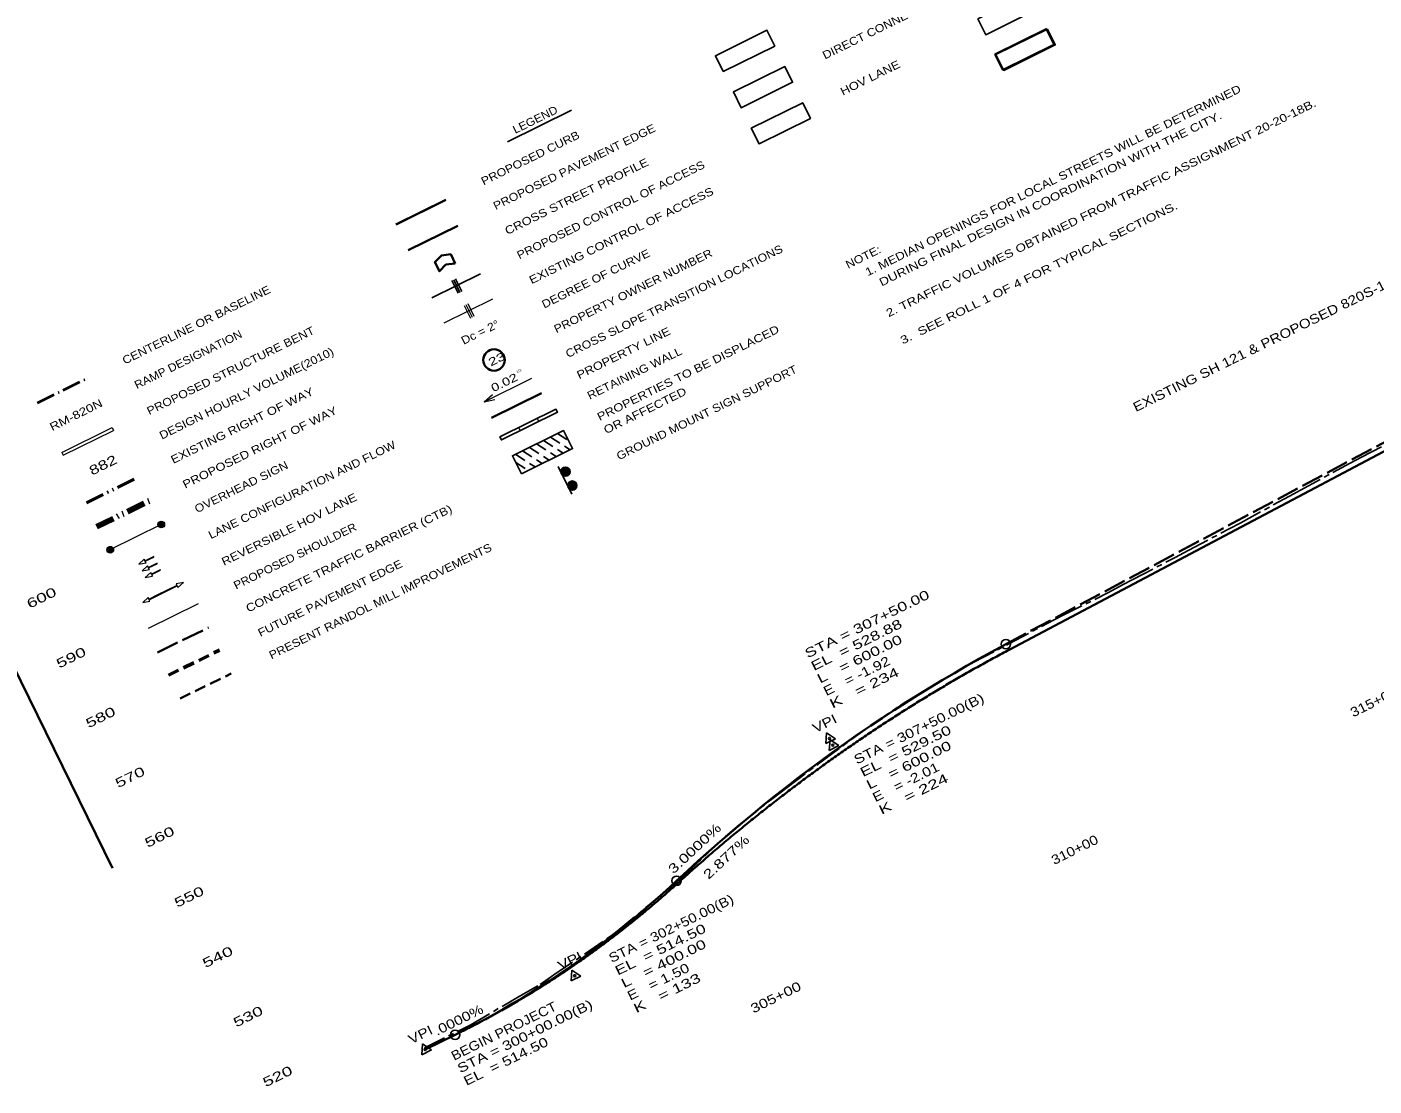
# Model space of a CAD drawing. Extents: x 2356431 to 2371438, y 6972864 to 6982525.
# Drawn here: x 2358460 to 2360481, y 6973738 to 6975326 of the extents above; entities that cross this region are included whole.
import ezdxf
from ezdxf.enums import TextEntityAlignment as Align

# ---------------------------------------------------------------- set-up
doc = ezdxf.new("R2010")
doc.units = 0
doc.header["$LTSCALE"] = 5.6
for name, pattern in [('DASH_DOUBLE_DOT', [9.2, 5, -1.2, 0.3, -1.2, 0.3, -1.2]), ('DOT_DASHED', [7.7, 5, -1.2, 0.3, -1.2]), ('LONG_DASH_SHORT_DASH', [9.9, 6, -1.2, 1.5, -1.2]), ('LONG_DASHED', [7.5, 6, -1.5]), ('MEDIUM_DASHED', [4.5, 3, -1.5])]:
    doc.linetypes.add(name, pattern=pattern)
for name, color, linetype, lineweight in [('1', 7, 'Continuous', 25), ('13', 7, 'Continuous', 13), ('14', 7, 'Continuous', 13), ('2', 7, 'Continuous', 35), ('3', 7, 'Continuous', 13), ('44', 7, 'Continuous', 13), ('5', 7, 'Continuous', 13), ('52', 7, 'Continuous', 25), ('53', 7, 'Continuous', 13), ('61', 7, 'Continuous', 13), ('62', 7, 'Continuous', 25)]:
    doc.layers.add(name, color=color, linetype=linetype, lineweight=lineweight)

msp = doc.modelspace()

# ---------------------------------------------------------------- hatches: boundary and pattern name
at = {"layer": '3'}
for points in [[(2359274.331, 6974662.483, 1), (2359261.885, 6974656.34, 1)], [(2359284.628, 6974641.618, 1), (2359272.181, 6974635.475, 1)], [(2358666.471, 6974582.303, 1), (2358657.503, 6974577.877, 1)], [(2358589.944, 6974544.62, 1), (2358580.977, 6974540.194, 1)]]:
    msp.add_hatch(color=256, dxfattribs=at).paths.add_polyline_path(points)

# ---------------------------------------------------------------- linework, layer by layer
at = {"layer": '1', "linetype": 'MEDIUM_DASHED'}
for p, q in [((2359256.033, 6974716.509), (2359272.754, 6974705.858)), ((2359224.577, 6974700.975), (2359254.399, 6974681.978)), ((2359235.064, 6974706.153), (2359264.887, 6974687.156)), ((2359245.548, 6974711.331), (2359275.373, 6974692.333)), ((2359193.12, 6974685.442), (2359222.94, 6974666.446)), ((2359203.605, 6974690.62), (2359233.426, 6974671.623)), ((2359214.092, 6974695.797), (2359243.914, 6974676.801)), ((2359193.635, 6974673.255), (2359212.452, 6974661.268))]:
    msp.add_line(p, q, dxfattribs=at)
at = {"layer": '1'}
for points in [[(2359169.75, 6974711.609), (2359253.823, 6974753.103), (2359256.036, 6974748.619), (2359171.962, 6974707.126)], [(2359202.29, 6974656.25), (2359188.696, 6974683.257), (2359265.134, 6974721.002), (2359278.728, 6974693.989)]]:
    msp.add_lwpolyline(points, close=True, dxfattribs=at)
at = {"layer": '1', "linetype": 'LONG_DASH_SHORT_DASH'}
msp.add_lwpolyline([(2359056.593, 6973795.491), (2359125.238, 6973829.782), (2359197.506, 6973872.104), (2359230.095, 6973890.693), (2359250.744, 6973904.903), (2359336.466, 6973963.388), (2359345.886, 6973970.648), (2359425.691, 6974036.194), (2359447.589, 6974055.594), (2359508.31, 6974112.614), (2359528.692, 6974129.788), (2359579.517, 6974170.012), (2359600.609, 6974186.096), (2359651.68, 6974224.335), (2359702.997, 6974262.254), (2359725.413, 6974278.248), (2359776.377, 6974312.9), (2359794.994, 6974324.276), (2359857.183, 6974361.031), (2359880.654, 6974373.631), (2359933.19, 6974401.258), (2359990.716, 6974431.837), (2360012.633, 6974443.154), (2360082.441, 6974478.071), (2360103.723, 6974489.548), (2360119.293, 6974497.75), (2360182.399, 6974530.919), (2360202.008, 6974541.332), (2360263.739, 6974573.716), (2360281.222, 6974582.878), (2360353.866, 6974622.745), (2360370.548, 6974631.814), (2360445.133, 6974672.22), (2360462.309, 6974681.212), (2360532.204, 6974716.703)], dxfattribs=at)
at = {"layer": '14'}
for points in [[(2358650.62, 6974532.041), (2358637.649, 6974525.639), (2358636.436, 6974528.095), (2358628.235, 6974520.61), (2358639.124, 6974522.648), (2358637.953, 6974525.022), (2358650.924, 6974531.424)], [(2358655.546, 6974522.059), (2358642.575, 6974515.657), (2358641.362, 6974518.114), (2358633.161, 6974510.628), (2358644.05, 6974512.667), (2358642.879, 6974515.041), (2358655.85, 6974521.443)], [(2358660.318, 6974512.39), (2358647.347, 6974505.988), (2358646.135, 6974508.444), (2358637.933, 6974500.959), (2358648.824, 6974502.998), (2358647.651, 6974505.371), (2358660.623, 6974511.773)], [(2358656.479, 6974474.541), (2358643.508, 6974468.14), (2358642.296, 6974470.596), (2358634.094, 6974463.11), (2358644.985, 6974465.15), (2358643.812, 6974467.523), (2358656.784, 6974473.925)], [(2358656.784, 6974473.925), (2358685.618, 6974488.154), (2358686.83, 6974485.698), (2358695.03, 6974493.184), (2358684.141, 6974491.145), (2358685.313, 6974488.771), (2358656.479, 6974474.541)]]:
    msp.add_lwpolyline(points, close=True, dxfattribs=at)
at = {"layer": '2', "linetype": 'LONG_DASHED'}
msp.add_line((2358656.11, 6974388.322), (2358732.736, 6974425.763), dxfattribs=at)
at = {"layer": '2', "linetype": 'MEDIUM_DASHED'}
msp.add_line((2358690.176, 6974319.297), (2358766.803, 6974356.738), dxfattribs=at)
at = {"layer": '3', "lineweight": 25}
for p, q in [((2359181.061, 6975154.16), (2359277.034, 6975201.526)), ((2359067.879, 6974919.946), (2359140.725, 6974955.898)), ((2359097.832, 6974945.959), (2359107.202, 6974926.974)), ((2359100.523, 6974947.286), (2359109.892, 6974928.302)), ((2359103.213, 6974948.614), (2359112.582, 6974929.629)), ((2359257.062, 6974667.19), (2359277.44, 6974625.901))]:
    msp.add_line(p, q, dxfattribs=at)
at = {"layer": '3'}
for p, q in [((2359013.83, 6975030.863), (2359088.747, 6975067.836)), ((2359014.494, 6975029.517), (2359089.411, 6975066.491)), ((2359088.056, 6975067.496), (2359087.375, 6975067.159)), ((2359086.235, 6974882.755), (2359159.08, 6974918.707)), ((2359116.187, 6974908.767), (2359125.557, 6974889.783)), ((2359118.878, 6974910.095), (2359128.247, 6974891.11)), ((2359121.568, 6974911.423), (2359130.937, 6974892.438)), ((2359146.211, 6974764.145), (2359217.9, 6974799.525)), ((2359146.211, 6974764.145), (2359158.799, 6974774.929)), ((2359146.211, 6974764.145), (2359162.428, 6974767.576)), ((2359169.75, 6974711.609), (2359253.806, 6974753.132)), ((2359171.97, 6974707.116), (2359256.026, 6974748.637)), ((2359225.797, 6974739.273), (2359228.017, 6974734.778)), ((2359253.816, 6974753.114), (2359256.036, 6974748.619)), ((2358512.645, 6974688.112), (2358588.242, 6974725.422)), ((2358514.681, 6974683.987), (2358590.279, 6974721.297)), ((2358588.242, 6974725.422), (2358590.279, 6974721.297)), ((2359197.776, 6974725.436), (2359199.996, 6974720.941)), ((2359169.755, 6974711.596), (2359171.975, 6974707.101)), ((2358512.645, 6974688.112), (2358514.681, 6974683.987)), ((2358661.987, 6974580.089), (2358585.007, 6974542.097)), ((2358642.605, 6974425.022), (2358717.522, 6974461.996))]:
    msp.add_line(p, q, dxfattribs=at)
at = {"layer": '3', "lineweight": 35}
for p, q in [((2359106.61, 6975028.185), (2359032.383, 6974991.552)), ((2359157.251, 6974740.261), (2359232.168, 6974777.235))]:
    msp.add_line(p, q, dxfattribs=at)
at = {"layer": '3', "linetype": 'DOT_DASHED', "lineweight": 40}
msp.add_line((2358476.044, 6974762.54), (2358551.705, 6974799.882), dxfattribs=at)
at = {"layer": '3', "linetype": 'DASH_DOUBLE_DOT', "lineweight": 53}
msp.add_line((2358549.876, 6974612.943), (2358625.537, 6974650.284), dxfattribs=at)
at = {"layer": '3', "linetype": 'DASH_DOUBLE_DOT', "lineweight": 90}
msp.add_line((2358565.034, 6974577.031), (2358646.686, 6974617.329), dxfattribs=at)
at = {"layer": '3', "lineweight": 35}
msp.add_lwpolyline([(2359102.76, 6974971.674), (2359088.941, 6974969.917), (2359079.148, 6974960.021), (2359072.394, 6974973.706), (2359082.187, 6974983.602), (2359096.006, 6974985.359)], close=True, dxfattribs=at)
msp.add_circle((2359160.974, 6974826.839), 16.098, dxfattribs=at)
at = {"layer": '3', "lineweight": 25}
for centre in [(2359268.108, 6974659.411), (2359278.404, 6974638.546)]:
    msp.add_circle(centre, 6.94, dxfattribs=at)
at = {"layer": '3'}
for centre in [(2358661.987, 6974580.09), (2358585.461, 6974542.407)]:
    msp.add_circle(centre, 5, dxfattribs=at)
at = {"layer": '5', "linetype": 'MEDIUM_DASHED', "lineweight": 53}
msp.add_line((2358672.845, 6974354.412), (2358749.472, 6974391.853), dxfattribs=at)
at = {"layer": '52'}
for p, q in [((2359659.839, 6974267.939), (2359658.785, 6974251.816)), ((2359658.785, 6974251.816), (2359673.277, 6974258.969)), ((2359659.839, 6974267.939), (2359673.277, 6974258.969)), ((2359664.937, 6974257.609), (2359663.883, 6974241.486)), ((2359664.937, 6974257.609), (2359678.375, 6974248.639)), ((2359663.883, 6974241.486), (2359678.375, 6974248.639)), ((2359277.84, 6973912.128), (2359276.787, 6973896.007)), ((2359277.84, 6973912.128), (2359291.278, 6973903.158)), ((2359276.787, 6973896.007), (2359291.278, 6973903.158)), ((2359053.647, 6973801.481), (2359052.593, 6973785.359)), ((2359052.593, 6973785.359), (2359067.085, 6973792.511)), ((2359053.647, 6973801.481), (2359067.085, 6973792.511))]:
    msp.add_line(p, q, dxfattribs=at)
for centre, radius in [((2359928.801, 6974400.839), 7), ((2359663.96, 6974259.567), 1.5), ((2359669.058, 6974249.237), 1.5), ((2359434.761, 6974046.082), 7), ((2359281.961, 6973903.757), 1.5), ((2359102.606, 6973815.241), 7), ((2359057.767, 6973793.11), 1.5)]:
    msp.add_circle(centre, radius, dxfattribs=at)
at = {"layer": '53', "lineweight": 35}
for p, q in [((2359933.482, 6974392.386), (2360917.539, 6974913.102)), ((2359057.768, 6973793.109), (2359102.678, 6973815.089))]:
    msp.add_line(p, q, dxfattribs=at)
at = {"layer": '53', "linetype": 'LONG_DASHED', "lineweight": 35}
msp.add_lwpolyline([(2359057.767, 6973793.11), (2359102.605, 6973815.239), (2359117.206, 6973822.557), (2359131.717, 6973830.053), (2359146.14, 6973837.729), (2359160.474, 6973845.585), (2359174.721, 6973853.619), (2359188.878, 6973861.833), (2359202.947, 6973870.226), (2359216.927, 6973878.798), (2359230.818, 6973887.549), (2359244.622, 6973896.481), (2359258.338, 6973905.591), (2359271.964, 6973914.882), (2359275.322, 6973917.208), (2359288.839, 6973926.722), (2359302.264, 6973936.416), (2359315.604, 6973946.288), (2359328.855, 6973956.34), (2359342.017, 6973966.571), (2359355.089, 6973976.981), (2359368.073, 6973987.572), (2359380.97, 6973998.341), (2359393.778, 6974009.289), (2359406.497, 6974020.418), (2359419.128, 6974031.724), (2359431.67, 6974043.211), (2359434.76, 6974046.081), (2359450.958, 6974061.038), (2359467.244, 6974075.815), (2359483.62, 6974090.412), (2359500.083, 6974104.83), (2359516.634, 6974119.07), (2359533.275, 6974133.129), (2359550.003, 6974147.009), (2359566.821, 6974160.709), (2359583.727, 6974174.233), (2359600.72, 6974187.574), (2359617.803, 6974200.736), (2359634.975, 6974213.719), (2359652.235, 6974226.524), (2359669.583, 6974239.149), (2359672.87, 6974241.514), (2359690.323, 6974253.925), (2359707.866, 6974266.157), (2359725.497, 6974278.209), (2359743.216, 6974290.083), (2359761.024, 6974301.777), (2359778.92, 6974313.292), (2359796.905, 6974324.627), (2359814.977, 6974335.783), (2359833.14, 6974346.761), (2359851.39, 6974357.558), (2359869.729, 6974368.176), (2359888.157, 6974378.615), (2359906.672, 6974388.874), (2359925.277, 6974398.954), (2359928.801, 6974400.838), (2361692.315, 6975341.519)], dxfattribs=at)
at = {"layer": '53', "lineweight": 35}
for points in [[(2359436.665, 6974042.605), (2359445.939, 6974050.953), (2359455.241, 6974059.246), (2359464.569, 6974067.484), (2359473.925, 6974075.667), (2359483.307, 6974083.794), (2359492.716, 6974091.866), (2359502.153, 6974099.884), (2359511.616, 6974107.845), (2359521.107, 6974115.752), (2359530.624, 6974123.604), (2359540.168, 6974131.4), (2359549.74, 6974139.141), (2359559.339, 6974146.826), (2359568.964, 6974154.457), (2359578.617, 6974162.033), (2359588.297, 6974169.552), (2359598.003, 6974177.017), (2359607.737, 6974184.427), (2359617.498, 6974191.782), (2359627.285, 6974199.081), (2359637.1, 6974206.325), (2359646.942, 6974213.514), (2359656.811, 6974220.648), (2359666.706, 6974227.726), (2359676.629, 6974234.749), (2359686.579, 6974241.717), (2359696.556, 6974248.63), (2359706.56, 6974255.487), (2359716.591, 6974262.29), (2359726.649, 6974269.037), (2359736.734, 6974275.729), (2359746.846, 6974282.366), (2359756.985, 6974288.947), (2359767.151, 6974295.474), (2359777.344, 6974301.945), (2359787.564, 6974308.361), (2359797.811, 6974314.721), (2359808.085, 6974321.027), (2359818.386, 6974327.277), (2359828.714, 6974333.472), (2359839.07, 6974339.611), (2359849.452, 6974345.697), (2359859.861, 6974351.726), (2359870.297, 6974357.7), (2359880.76, 6974363.619), (2359891.251, 6974369.482), (2359901.768, 6974375.291), (2359912.312, 6974381.045), (2359922.884, 6974386.743), (2359933.482, 6974392.386)], [(2359102.678, 6973815.089), (2359109.853, 6973818.627), (2359117.009, 6973822.206), (2359124.144, 6973825.825), (2359131.258, 6973829.487), (2359138.353, 6973833.189), (2359145.427, 6973836.933), (2359152.482, 6973840.719), (2359159.515, 6973844.546), (2359166.529, 6973848.414), (2359173.522, 6973852.323), (2359180.496, 6973856.274), (2359187.448, 6973860.266), (2359194.381, 6973864.299), (2359201.293, 6973868.375), (2359208.186, 6973872.491), (2359215.057, 6973876.649), (2359221.909, 6973880.847), (2359228.741, 6973885.088), (2359235.552, 6973889.369), (2359242.343, 6973893.692), (2359249.114, 6973898.056), (2359255.865, 6973902.462), (2359262.595, 6973906.909), (2359269.305, 6973911.397), (2359275.995, 6973915.926), (2359282.664, 6973920.497), (2359289.314, 6973925.11), (2359295.943, 6973929.764), (2359302.552, 6973934.459), (2359309.14, 6973939.195), (2359315.709, 6973943.973), (2359322.257, 6973948.792), (2359328.785, 6973953.653), (2359335.293, 6973958.554), (2359341.78, 6973963.497), (2359348.248, 6973968.482), (2359354.695, 6973973.507), (2359361.122, 6973978.574), (2359367.528, 6973983.683), (2359373.914, 6973988.833), (2359380.281, 6973994.024), (2359386.627, 6973999.256), (2359392.952, 6974004.53), (2359399.257, 6974009.846), (2359405.543, 6974015.202), (2359411.807, 6974020.6), (2359418.052, 6974026.039), (2359424.277, 6974031.52), (2359430.481, 6974037.041), (2359436.665, 6974042.605)]]:
    msp.add_spline(points, degree=3, dxfattribs=at)
at = {"layer": '61'}
for centre in [(2359928.801, 6974400.839), (2359434.761, 6974046.082), (2359434.761, 6974046.082), (2359434.761, 6974046.082), (2359102.606, 6973815.241)]:
    msp.add_circle(centre, 7, dxfattribs=at)
at = {"layer": '62', "lineweight": 35}
msp.add_line((2358233.291, 6974785.788), (2358588.997, 6974065.055), dxfattribs=at)
at = {"layer": '62'}
for points in [[(2359886.804, 6975338.149), (2359964.023, 6975376.259), (2359975.672, 6975352.656), (2359898.453, 6975314.546)], [(2359898.453, 6975314.546), (2359975.672, 6975352.656), (2359964.023, 6975376.259), (2359886.804, 6975338.149)], [(2359911.974, 6975285.34), (2359989.192, 6975323.45), (2360000.841, 6975299.847), (2359923.623, 6975261.737)], [(2359913.805, 6975284.718), (2359991.024, 6975322.828), (2360002.673, 6975299.225), (2359925.454, 6975261.115)], [(2359493.147, 6975283.063), (2359570.366, 6975321.173), (2359582.015, 6975297.57), (2359504.796, 6975259.46)], [(2359504.796, 6975259.46), (2359582.015, 6975297.57), (2359570.366, 6975321.173), (2359493.147, 6975283.063)], [(2359519.955, 6975228.745), (2359597.174, 6975266.855), (2359608.822, 6975243.253), (2359531.604, 6975205.143)], [(2359531.604, 6975205.143), (2359608.822, 6975243.253), (2359597.174, 6975266.855), (2359519.955, 6975228.745)], [(2359546.763, 6975174.428), (2359623.981, 6975212.538), (2359635.63, 6975188.935), (2359558.411, 6975150.825)], [(2359558.411, 6975150.825), (2359635.63, 6975188.935), (2359623.981, 6975212.538), (2359546.763, 6975174.428)]]:
    msp.add_lwpolyline(points, close=True, dxfattribs=at)

# ---------------------------------------------------------------- texts
at = {"layer": '13'}
for s, height, rotation, width, p in [('RM-820N', 12, 26.268, 1.25, (2358498.223, 6974720.111)), ('882', 14, 26.214, 1.4, (2358558.02, 6974653.47))]:
    msp.add_text(s, height=height, rotation=rotation, dxfattribs=dict(at, width=width)).set_placement(p)
at = {"layer": '3'}
for s, height, width, p in [('LEGEND', 12, 1.1, (2359192.812, 6975165.805)), ('PROPOSED CURB', 12, 1.15, (2359145.365, 6975088.421)), ('PROPOSED PAVEMENT EDGE', 12, 1.15, (2359163.52, 6975051.501)), ('CROSS STREET PROFILE', 12, 1.2, (2359180.924, 6975014.2)), ('PROPOSED CONTROL OF ACCESS', 12, 1.15, (2359198.985, 6974977.605)), ('EXISTING CONTROL OF ACCESS', 12, 1.2, (2359217.34, 6974940.414)), ('DEGREE OF CURVE', 12, 1.15, (2359236.303, 6974903.893)), ('PROPERTY OWNER NUMBER', 12, 1.15, (2359254.515, 6974866.99)), ('CROSS SLOPE TRANSITION LOCATIONS', 12, 1.15, (2359271.969, 6974829.725)), ('CENTERLINE OR BASELINE', 12, 1.15, (2358607.212, 6974819.895)), ('Dc = 2°', 12, 1.15, (2359115.41, 6974849.603)), ('RAMP DESIGNATION', 12, 1.1, (2358625.319, 6974783.072)), ('PROPOSED STRUCTURE BENT', 12, 1.15, (2358643.921, 6974744.002)), ('PROPERTY LINE', 12, 1.2, (2359288.787, 6974797.82)), ('PROPERTIES TO BE DISPLACED', 12, 1.2, (2359319.468, 6974735.382)), ('DESIGN HOURLY VOLUME(2010)', 12, 1.15, (2358662.734, 6974707.397)), ('23', 12, 1.45, (2359156.113, 6974816.976)), ('RETAINING WALL', 12, 1.15, (2359304.484, 6974767.123)), ('GROUND MOUNT SIGN SUPPORT', 12, 1.15, (2359348.397, 6974676.334)), ('0.02', 12, 1.35, (2359160.109, 6974778.465)), ('1/1', 4.18, 1.1, (2359195.422, 6974806.835)), ('EXISTING RIGHT OF WAY', 12, 1.2, (2358679.876, 6974671.015)), ('OR AFFECTED', 12, 1.2, (2359329.205, 6974715.653)), ('PROPOSED RIGHT OF WAY', 12, 1.2, (2358697.761, 6974633.962)), ('LANE CONFIGURATION AND FLOW', 12, 1.15, (2358736.283, 6974558.078)), ('OVERHEAD SIGN', 12, 1.15, (2358715.557, 6974597.075)), ('REVERSIBLE HOV LANE', 12, 1.2, (2358756.006, 6974518.115)), ('CONCRETE TRAFFIC BARRIER (CTB)', 12, 1.2, (2358792.569, 6974448.105)), ('PROPOSED SHOULDER', 12, 1.1, (2358774.14, 6974482.581)), ('PRESENT RANDOL MILL IMPROVEMENTS', 12, 1.15, (2358827.185, 6974377.965)), ('FUTURE PAVEMENT EDGE', 12, 1.15, (2358810.608, 6974411.553))]:
    msp.add_text(s, height=height, rotation=26.268, dxfattribs=dict(at, width=width)).set_placement(p)
at = {"layer": '44', "width": 1.2}
msp.add_text('EXISTING SH 121 & PROPOSED 820S-121 PROFILE', height=14, rotation=26.268, dxfattribs=at).set_placement((2360368.907, 6974869.748), align=Align.CENTER)
at = {"layer": '52'}
for s, rotation, width, p in [('STA = 307+50.00      ', 26.268, 1.4, (2359631.377, 6974379.368)), ('EL  = 528.88               ', 26.268, 1.4, (2359640.67, 6974360.537)), ('L   = 600.00               ', 26.268, 1.4, (2359649.964, 6974341.706)), ('E   = -1.92', 26.268, 1.25, (2359659.258, 6974322.875)), ('K   = 234               ', 26.268, 1.5, (2359668.552, 6974304.044)), ('STA = 307+50.00(B)    ', 26.268, 1.25, (2359705.116, 6974220.201)), ('EL  = 529.50               ', 26.268, 1.4, (2359714.409, 6974201.37)), ('L   = 600.00               ', 26.268, 1.4, (2359723.703, 6974182.539)), ('E   = -2.01', 26.268, 1.25, (2359732.997, 6974163.708)), ('K   = 224                ', 26.268, 1.5, (2359742.291, 6974144.877)), ('3.0000%', 42.967, 1.35, (2359430.113, 6974055.498)), ('2.877%', 42.967, 1.35, (2359482.707, 6974047.198)), ('STA = 302+50.00(B)       ', 26.268, 1.2, (2359337.331, 6973922.671)), ('EL  = 514.50               ', 26.268, 1.4, (2359346.624, 6973903.84)), ('L   = 400.00               ', 26.268, 1.4, (2359355.918, 6973885.009)), ('E   = 1.50', 26.268, 1.25, (2359365.212, 6973866.177)), ('K   = 133                 ', 26.268, 1.45, (2359374.506, 6973847.346)), ('.0000%', 26.268, 1.25, (2359075.539, 6973813.592)), ('BEGIN PROJECT', 26.268, 1.15, (2359101.005, 6973776.107)), ('STA = 300+00.00(B)', 26.268, 1.3, (2359110.298, 6973757.276)), ('EL  = 514.50', 26.268, 1.3, (2359119.592, 6973738.445))]:
    msp.add_text(s, height=14, rotation=rotation, dxfattribs=dict(at, width=width)).set_placement(p)
at = {"layer": '52', "width": 1.25}
for p in [(2359659.89, 6974275.625), (2359277.89, 6973919.815), (2359053.697, 6973809.167)]:
    msp.add_text('VPI', height=14, rotation=26.268, dxfattribs=at).set_placement(p, align=Align.CENTER)
at = {"layer": '53'}
for s, width, p in [('  600', 1.5, (2358506.409, 6974474.524)), ('  590', 1.5, (2358550.769, 6974384.835)), ('  580', 1.5, (2358594.979, 6974295.257)), ('  570', 1.5, (2358639.136, 6974205.536)), ('  560', 1.5, (2358683.444, 6974116.008)), ('  550', 1.5, (2358727.746, 6974026.261)), ('  540', 1.55, (2358771.298, 6973936.357)), ('  530', 1.5, (2358816.204, 6973846.748)), ('  520', 1.5, (2358860.463, 6973757.07))]:
    msp.add_text(s, height=14, rotation=26.268, dxfattribs=dict(at, width=width)).set_placement(p, align=Align.RIGHT)
for s, width, p in [('315+00', 1.2, (2360483.44, 6974307.672)), ('310+00', 1.2, (2360035.002, 6974086.353)), ('305+00', 1.3, (2359586.664, 6973865.084))]:
    msp.add_text(s, height=14, rotation=26.268, dxfattribs=dict(at, width=width)).set_placement(p, align=Align.CENTER)
at = {"layer": '62'}
for s, width, p in [('DIRECT CONNECTOR', 1.15, (2359657.337, 6975277.321)), ('HOV LANE', 1.2, (2359684.145, 6975223.003)), ('    1. MEDIAN OPENINGS FOR LOCAL STREETS WILL BE DETERMINED', 1.2, (2359702.223, 6974942.82)), ('    2. TRAFFIC VOLUMES OBTAINED FROM TRAFFIC ASSIGNMENT 20-20-18B.', 1.25, (2359732.761, 6974880.943)), ('      DURING FINAL DESIGN IN COORDINATION WITH THE CITY.', 1.25, (2359712.402, 6974922.194)), ('    3.  SEE ROLL 1 OF 4 FOR TYPICAL SECTIONS.', 1.3, (2359753.12, 6974839.691)), ('NOTE:', 1.15, (2359692.043, 6974963.446))]:
    msp.add_text(s, height=12, rotation=26.268, dxfattribs=dict(at, width=width)).set_placement(p)

doc.saveas('drawing.dxf')
